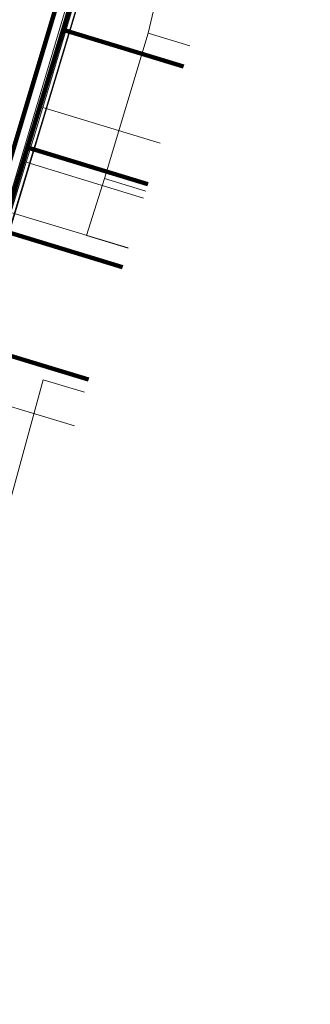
# Model space of a CAD drawing. Extents: x 152558 to 154479, y 462974 to 463683.
# Tile 336 of 638: x 154053 to 154074, y 463241 to 463311. Entities that reach past the tile are written whole.
import ezdxf
from ezdxf.lldxf.tags import DXFTag

# ---------------------------------------------------------------- set-up
doc = ezdxf.new("R2010")
doc.units = 0
doc.header["$LTSCALE"] = 0.2
for name, color, linetype, lineweight in [('B-RO-KL-DATA_COAXIAAL_7_ZIGGO BV-G', 90, 'KL-DATA-N', 18), ('B-RO-KL-DATA_KABELBED_KPN BV-G', 90, 'CONTINUOUS', 100), ('B-RO-KL-DATA_KABELBED_ZIGGO BV-G', 90, 'CONTINUOUS', 100), ('B-RO-KL-DATA_REGGEFIBER OPERATOR BV-G', 90, 'KL-DATA-N', 18), ('B-RO-KL-ET_LS_400 V_STEDIN NETBEHEER BV-G', 190, 'KL-LS-N', 18), ('B-RO-KL-GAS_LD_PE_32_0.1 BAR_STEDIN NETBEHEER BV-G', 50, 'KL-GAS-LD-N', 18), ('B-RO-KL-GAS_LD_PVC_63_0.1 BAR_STEDIN NETBEHEER BV-G', 50, 'KL-GAS-LD-N', 18), ('B-RO-KL-WATER_100_VITENS-G', 170, 'KL-WATER-N', 18)]:
    doc.layers.add(name, color=color, linetype=linetype, lineweight=lineweight)
tags = doc.linetypes.add('KL-DATA-N', pattern='A,4,-1,[101,NLCS.SHX,S=0.5,R=0,X=0,Y=0],-1,4,-1,["D",Standard,S=1,R=0,X=-0.25,Y=-0.5],-1.5', length=12.5).pattern_tags.tags
tags[18] = DXFTag(74, 10)
tags = doc.linetypes.add('KL-GAS-LD-N', pattern='A,4,-1,[69,NLCS.SHX,S=0.5,R=0,X=0,Y=0],-1,4,-1,["L",Standard,S=1,R=0,X=0.25,Y=-0.5],-2', length=13).pattern_tags.tags
tags[18] = DXFTag(74, 10)
tags = doc.linetypes.add('KL-LS-N', pattern='A,4,-1,[103,NLCS.SHX,S=0.75,R=0,X=0,Y=0],-1,4,-1,["L",Standard,S=1,R=0,X=0,Y=-0.5],-2', length=13).pattern_tags.tags
tags[18] = DXFTag(74, 10)
doc.linetypes.add('KL-WATER-N', pattern='A,7,-0.5,[168,NLCS.SHX,S=0.75,R=0,X=0.75,Y=0],-2', length=9.5)

msp = doc.modelspace()

# ---------------------------------------------------------------- linework, layer by layer
at = {"layer": 'B-RO-KL-DATA_COAXIAAL_7_ZIGGO BV-G', "flags": 128}
for points in [[(154059.723, 463317.226), (154058.63, 463317.557), (154056.495, 463310.492), (154053.95, 463302.069), (154062.559, 463299.457)], [(154059.723, 463317.226), (154058.63, 463317.557), (154056.495, 463310.492), (154053.95, 463302.069), (154062.559, 463299.457)], [(154059.723, 463317.226), (154058.63, 463317.557), (154056.495, 463310.492), (154053.95, 463302.069), (154062.559, 463299.457)], [(154062.559, 463299.457), (154053.95, 463302.069), (154056.495, 463310.492), (154058.63, 463317.557), (154059.723, 463317.226)], [(154059.723, 463317.226), (154058.63, 463317.557), (154056.495, 463310.492), (154053.95, 463302.069), (154062.559, 463299.457)], [(154059.723, 463317.226), (154058.63, 463317.557), (154056.495, 463310.492), (154053.95, 463302.069), (154062.559, 463299.457)], [(154059.723, 463317.226), (154058.63, 463317.557), (154056.495, 463310.492), (154053.95, 463302.069), (154062.559, 463299.457)]]:
    msp.add_lwpolyline(points, dxfattribs=at)
at = {"layer": 'B-RO-KL-DATA_KABELBED_KPN BV-G', "flags": 128}
msp.add_lwpolyline([(154017.866, 463181.167), (154018.982, 463184.846), (154026.897, 463210.94), (154037.383, 463246.517), (154037.58, 463248.684), (154037.929, 463250), (154042.593, 463267.583), (154059.974, 463325.434), (154068.14, 463352.466)], dxfattribs=at)
at = {"layer": 'B-RO-KL-DATA_KABELBED_ZIGGO BV-G', "flags": 128}
for points in [[(154056.495, 463310.492), (154058.63, 463317.557)], [(154053.95, 463302.069), (154056.495, 463310.492)], [(154065.109, 463307.878), (154056.495, 463310.492)], [(154052.157, 463296.135), (154053.95, 463302.069)], [(154062.559, 463299.457), (154053.95, 463302.069)], [(154060.744, 463293.529), (154052.157, 463296.135)], [(154058.31, 463285.491), (154049.727, 463288.095)]]:
    msp.add_lwpolyline(points, dxfattribs=at)
at = {"layer": 'B-RO-KL-DATA_REGGEFIBER OPERATOR BV-G', "flags": 128}
for points in [[(154062.581, 463310.244), (154064.667, 463319.182)], [(154059.447, 463299.852), (154062.581, 463310.244)], [(154062.581, 463310.244), (154065.553, 463309.343)], [(154059.447, 463299.852), (154058.161, 463295.789), (154061.154, 463294.883)], [(154059.447, 463299.852), (154062.402, 463298.956)], [(154052.708, 463276.823), (154055.063, 463285.472), (154058.031, 463284.573)]]:
    msp.add_lwpolyline(points, dxfattribs=at)
at = {"layer": 'B-RO-KL-ET_LS_400 V_STEDIN NETBEHEER BV-G', "flags": 128}
for points in [[(154052.429, 463295.454), (154054.373, 463301.904), (154055.061, 463304.187), (154059.043, 463317.398), (154059.912, 463320.282), (154061.57, 463325.784), (154062.082, 463327.482), (154064.183, 463334.452), (154064.947, 463336.986), (154065.667, 463339.38), (154066.002, 463340.499), (154068.727, 463349.582), (154068.812, 463349.865), (154073.895, 463366.809), (154073.755, 463366.854), (154073.623, 463366.949)], [(154044.874, 463270.577), (154046.995, 463277.844), (154052.477, 463295.439), (154065.394, 463338.297), (154073.412, 463365.026), (154073.733, 463365.687), (154074.179, 463366.47)], [(154062.544, 463299.423), (154054.373, 463301.904)]]:
    msp.add_lwpolyline(points, dxfattribs=at)
at = {"layer": 'B-RO-KL-GAS_LD_PE_32_0.1 BAR_STEDIN NETBEHEER BV-G', "flags": 128}
for points in [[(154063.444, 463302.39), (154055.038, 463304.94)], [(154062.253, 463298.466), (154053.853, 463301.018)], [(154061.159, 463294.899), (154052.766, 463297.441)], [(154057.304, 463282.17), (154048.92, 463284.709)]]:
    msp.add_lwpolyline(points, dxfattribs=at)
at = {"layer": 'B-RO-KL-GAS_LD_PVC_63_0.1 BAR_STEDIN NETBEHEER BV-G', "flags": 128}
msp.add_lwpolyline([(154033.801, 463234.249), (154034.348, 463236.246), (154034.733, 463237.527), (154035.495, 463240.066), (154035.811, 463241.12), (154036.613, 463243.792), (154038.186, 463249.034), (154038.648, 463250.566), (154040.687, 463257.24), (154041.575, 463260.147), (154042.767, 463264.049), (154043.72, 463267.169), (154044.456, 463269.58), (154047.045, 463278.352), (154048.201, 463282.271), (154048.92, 463284.709), (154049.684, 463287.297), (154049.787, 463287.645), (154051.749, 463294.097), (154052.766, 463297.441), (154053.853, 463301.018), (154054.462, 463303.02), (154055.038, 463304.94), (154056.421, 463309.554), (154058.881, 463317.763), (154058.988, 463318.121), (154059.578, 463320.174), (154061.607, 463327.236), (154061.889, 463328.217), (154063.983, 463335.507), (154064.203, 463336.271), (154065.786, 463341.689), (154066.17, 463342.989), (154068.382, 463350.484), (154068.51, 463350.919), (154068.918, 463352.3), (154072.001, 463362.889), (154072.256, 463363.766)], dxfattribs=at)
at = {"layer": 'B-RO-KL-WATER_100_VITENS-G', "flags": 128}
msp.add_lwpolyline([(154038.928, 463252.263), (154040.137, 463256.335), (154042.29, 463263.586), (154045.884, 463275.689), (154049.19, 463286.822), (154050.578, 463291.496), (154051.522, 463294.675), (154051.966, 463296.17), (154052.895, 463299.298), (154061.406, 463327.958), (154063.478, 463334.937), (154065.469, 463341.642), (154067.815, 463349.54), (154068.62, 463352.252), (154069.672, 463355.795), (154069.195, 463356.674), (154069.48, 463357.633)], dxfattribs=at)

doc.saveas('drawing.dxf')
